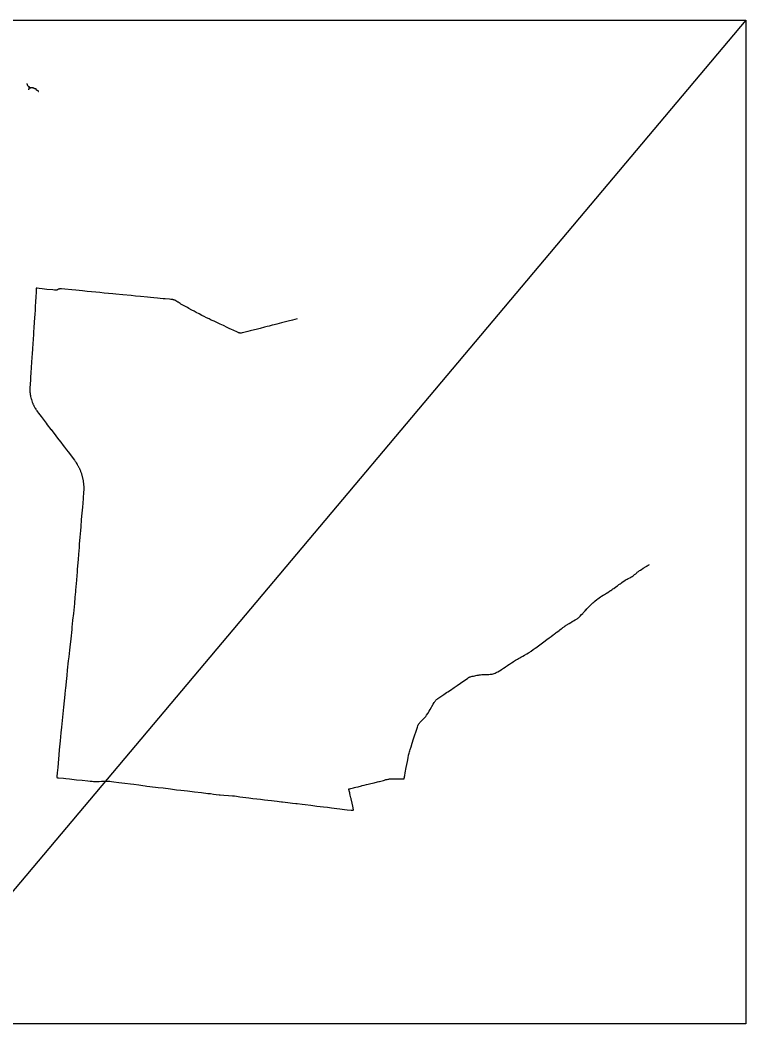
# Model space of a CAD drawing. Extents: x 0 to 1101, y 0 to 440.
# Drawn here: x 853.2 to 1100.9, y 52.7 to 395.3 of the extents above; entities that cross this region are included whole.
import ezdxf

# ---------------------------------------------------------------- set-up
doc = ezdxf.new("R2010")
doc.units = 0
for name, color, linetype in [('Default', 7, 'Continuous'), ('GM_X_Minor_River', 7, 'Continuous'), ('GM_X_State_Route', 7, 'Continuous'), ('SC_Scratch1', 7, 'Continuous')]:
    doc.layers.add(name, color=color, linetype=linetype)

msp = doc.modelspace()

# ---------------------------------------------------------------- linework, layer by layer
at = {"layer": 'Default'}
for points in [[(858.73, 303.79), (858.73, 303.68), (858.73, 303.3), (858.7, 302.63), (858.66, 302), (858.62, 301.36), (858.58, 300.77), (858.48, 299.3), (858.38, 297.5), (858.31, 296.48), (858.19, 294.79), (858.12, 293.77), (858, 292.1), (857.88, 290.34), (857.79, 288.85), (857.74, 288.05), (857.41, 283.23), (857.29, 281.29), (857.22, 280.33), (857.09, 278.36), (857, 276.96), (856.83, 274.68), (856.77, 273.64), (856.71, 272.76), (856.6, 270.87), (856.54, 270.01), (856.53, 269.49), (856.53, 269.16), (856.55, 268.8), (856.57, 268.35), (856.62, 267.93), (856.66, 267.54), (856.72, 267.19), (856.8, 266.79), (856.9, 266.39), (856.97, 266.14), (857.07, 265.8), (857.19, 265.39), (857.34, 264.93), (857.42, 264.71), (857.49, 264.52), (857.59, 264.29), (857.67, 264.12), (857.74, 263.96), (857.88, 263.67), (858.01, 263.43), (858.14, 263.19), (858.23, 263.02), (858.34, 262.83), (858.56, 262.47), (858.67, 262.3), (858.77, 262.14), (858.92, 261.9), (859.11, 261.63), (859.49, 261.11), (860.35, 259.98), (862.07, 257.74), (862.48, 257.21), (863.68, 255.63), (863.76, 255.53), (864.37, 254.74), (864.8, 254.16), (865.95, 252.66), (866.45, 252.01), (867.04, 251.25), (867.86, 250.17), (868.36, 249.53), (869.08, 248.62), (869.58, 247.97), (870, 247.42), (871.33, 245.65), (871.74, 245.11), (871.91, 244.87), (872.06, 244.65), (872.22, 244.41), (872.36, 244.2), (872.57, 243.85), (872.65, 243.72), (872.71, 243.62), (872.84, 243.4), (872.93, 243.24), (873.05, 243.02), (873.14, 242.85), (873.23, 242.66), (873.33, 242.46), (873.44, 242.25), (873.55, 241.98), (873.67, 241.7), (873.77, 241.48), (873.85, 241.27), (873.94, 241.03), (874.02, 240.79), (874.1, 240.56), (874.17, 240.34), (874.23, 240.14), (874.29, 239.91), (874.36, 239.68), (874.42, 239.43), (874.48, 239.22), (874.53, 239.01), (874.58, 238.73), (874.63, 238.47), (874.67, 238.25), (874.71, 238.01), (874.74, 237.81), (874.77, 237.61), (874.8, 237.35), (874.83, 237.1), (874.85, 236.95), (874.86, 236.82), (874.88, 236.57), (874.9, 236.36), (874.91, 236.12), (874.91, 236.04), (874.91, 235.81), (874.92, 235.61), (874.91, 235.38), (874.91, 235.1), (874.9, 234.85), (874.86, 234.27), (874.81, 233.52), (874.76, 232.84), (874.7, 232.07), (874.56, 230.48), (874.44, 229.02), (874.27, 226.97), (874.09, 224.85), (873.89, 222.36), (873.79, 221.14), (873.59, 218.77), (873.4, 216.4), (873.38, 216.2), (873.3, 215.29), (873.13, 213.06), (872.98, 211.25)], [(906.98, 299.07), (906.29, 299.49), (905.96, 299.67), (905.8, 299.75), (905.64, 299.81), (905.47, 299.86), (905.27, 299.91), (905.01, 299.94), (904.62, 299.99), (904.22, 300.03), (902.66, 300.16), (901.97, 300.22), (901.04, 300.31), (900.13, 300.39), (898.87, 300.51), (897.66, 300.62), (896.68, 300.7), (894.31, 300.94), (892.58, 301.12), (891.12, 301.26), (888.22, 301.55), (885.87, 301.78), (884.79, 301.89), (881.93, 302.16), (880.41, 302.32), (879.04, 302.44), (877.59, 302.58), (876.13, 302.72), (874.47, 302.88), (872.17, 303.1), (870.8, 303.23), (868.44, 303.46), (867.35, 303.58), (867.15, 303.59), (867.03, 303.6), (866.92, 303.6), (866.81, 303.59), (866.72, 303.58), (866.64, 303.56), (866.55, 303.53), (866.48, 303.51), (866.38, 303.47), (866.29, 303.43), (865.99, 303.26), (865.88, 303.21), (865.82, 303.18), (865.74, 303.16), (865.66, 303.15), (865.58, 303.14), (865.45, 303.13), (865.35, 303.13), (865.2, 303.13), (864.9, 303.15), (864.31, 303.21), (862.29, 303.42), (860.69, 303.59), (859.66, 303.7), (858.99, 303.77), (858.73, 303.79)], [(947.78, 293.34), (946.2, 292.94), (944.65, 292.55), (943.76, 292.33), (942.36, 291.97), (940.79, 291.57), (939.92, 291.35), (939.18, 291.16), (938.13, 290.89), (937.45, 290.71), (936.6, 290.49), (935.07, 290.1), (934.22, 289.88), (931.65, 289.24), (930.94, 289.06), (929.57, 288.7), (928.98, 288.55), (928.66, 288.49), (928.57, 288.47), (928.5, 288.47), (928.41, 288.47), (928.32, 288.47), (928.21, 288.49), (928.14, 288.5), (928.04, 288.52), (927.9, 288.57), (927.76, 288.62), (927.59, 288.69), (927.14, 288.88), (926.1, 289.34), (925.13, 289.77), (924.71, 289.98), (923.86, 290.41), (922.62, 291.05), (922.03, 291.33), (921.51, 291.58), (920.56, 292.01), (919.43, 292.5), (919.09, 292.65), (918.43, 292.95), (917.69, 293.3), (916.85, 293.71), (915.98, 294.13), (915.21, 294.52), (914.26, 295.03), (913.33, 295.51), (912.57, 295.93), (911.85, 296.34), (910.79, 296.92), (910.3, 297.19), (909.81, 297.46), (908.99, 297.89), (908.06, 298.41), (907.76, 298.59), (907.08, 299.01), (906.98, 299.07)], [(872.98, 211.25), (872.71, 207.9), (872.64, 206.93), (872.54, 205.72), (872.41, 204.16), (872.14, 200.76), (872.09, 200.15), (871.93, 198.3), (871.73, 196.23), (871.38, 192.82), (871.13, 190.45), (870.99, 189.11), (870.9, 188.24), (870.8, 187.3), (870.46, 184.16), (870.15, 181.33), (870.03, 180.2), (869.8, 178.03), (869.64, 176.58), (869.31, 173.45), (869.11, 171.56), (868.89, 169.57), (868.64, 167.19), (868.6, 166.76), (868.43, 165.16), (867.96, 160.79), (867.84, 159.64), (867.73, 158.49), (867.51, 156.3), (867.29, 154), (867.1, 152), (866.84, 149.31), (866.74, 148.25), (866.57, 146.28), (866.42, 144.56), (866.17, 141.7), (866.04, 140.25), (865.86, 138.35), (865.77, 137.14), (865.75, 136.82)], [(975.63, 135.38), (975.79, 135.41), (976.29, 135.54), (976.74, 135.66), (977.22, 135.82), (977.57, 135.93), (978.04, 136.07), (978.4, 136.16), (978.76, 136.24), (979.01, 136.27), (979.22, 136.3), (979.41, 136.32), (979.6, 136.33), (980.01, 136.35), (980.67, 136.35), (982.29, 136.32), (982.85, 136.31), (983.37, 136.31), (983.92, 136.3), (984.22, 136.31), (984.28, 136.62), (984.35, 136.94), (984.38, 137.08), (984.44, 137.42), (984.62, 138.39), (984.96, 140.2), (985.34, 142.23), (985.57, 143.48), (985.76, 144.39), (985.85, 144.8), (985.93, 145.1), (986.05, 145.54), (986.16, 145.91), (986.3, 146.35), (986.61, 147.31), (986.99, 148.46), (987.48, 149.97), (987.8, 150.96), (988.34, 152.59), (988.78, 153.94), (988.96, 154.45), (989.07, 154.73), (989.14, 154.87), (989.19, 154.96), (989.26, 155.07), (989.32, 155.17), (989.41, 155.28), (989.47, 155.36), (989.61, 155.53), (989.76, 155.68), (989.88, 155.82), (990.09, 156.04), (991.11, 157.07), (991.22, 157.19), (991.37, 157.36), (991.5, 157.52), (991.62, 157.67), (991.75, 157.84), (991.88, 158.03), (992.27, 158.62), (992.82, 159.48), (993.15, 160.04), (994.18, 161.82), (994.51, 162.36), (994.63, 162.54), (994.73, 162.69), (994.84, 162.86), (994.94, 162.99), (995.06, 163.14), (995.19, 163.27), (995.32, 163.4), (995.46, 163.53), (995.62, 163.66), (995.77, 163.77), (996.78, 164.45), (997.82, 165.14), (998.74, 165.77), (999.1, 166.01), (1000.01, 166.63), (1001.29, 167.5), (1002.34, 168.21), (1003.49, 169), (1005.26, 170.24), (1005.85, 170.64), (1005.95, 170.71), (1006.19, 170.87), (1006.29, 170.94), (1006.38, 170.99), (1006.48, 171.04), (1006.56, 171.08), (1006.68, 171.13), (1006.79, 171.17), (1006.93, 171.21), (1007.06, 171.25), (1007.43, 171.33), (1007.88, 171.42), (1009.13, 171.67), (1009.58, 171.76), (1009.84, 171.81), (1010.28, 171.87), (1010.73, 171.92), (1011.06, 171.95), (1011.28, 171.96), (1011.64, 171.97), (1012.12, 171.97), (1012.45, 171.98), (1012.81, 171.99), (1013.16, 171.99), (1013.54, 172.01), (1013.7, 172.02), (1013.88, 172.05), (1014.25, 172.12), (1014.67, 172.23), (1014.98, 172.33), (1015.31, 172.46), (1015.6, 172.58), (1015.87, 172.71), (1016.23, 172.9), (1016.73, 173.19), (1016.99, 173.36), (1017.46, 173.67), (1017.76, 173.88), (1018.17, 174.14), (1018.36, 174.27), (1018.78, 174.54), (1019.48, 175), (1019.66, 175.12), (1020.22, 175.49), (1020.82, 175.9), (1021.39, 176.27), (1021.61, 176.42), (1022.25, 176.83), (1022.89, 177.21), (1023.28, 177.44), (1023.69, 177.67), (1024.08, 177.89), (1024.33, 178.03), (1024.72, 178.25), (1025.28, 178.55), (1026.15, 179.03), (1026.63, 179.33), (1027.09, 179.62), (1027.33, 179.77), (1027.62, 179.96), (1028.31, 180.44), (1028.97, 180.92), (1029.18, 181.08), (1030.08, 181.75), (1030.96, 182.39), (1032.34, 183.42), (1033.09, 183.98), (1033.3, 184.13), (1033.76, 184.48), (1034.05, 184.7), (1034.4, 184.96), (1035.1, 185.5), (1035.43, 185.74), (1035.52, 185.81), (1035.9, 186.1), (1036.14, 186.27), (1036.69, 186.68), (1037.14, 187.01), (1037.37, 187.18), (1037.8, 187.5), (1038.12, 187.73), (1038.43, 187.96), (1038.58, 188.07), (1038.84, 188.26), (1039.24, 188.53), (1039.29, 188.56), (1039.58, 188.76), (1040.53, 189.36), (1040.85, 189.55), (1040.97, 189.63), (1041.6, 190), (1041.99, 190.22), (1042.65, 190.59), (1042.78, 190.67), (1043.05, 190.84), (1043.28, 190.99), (1043.47, 191.13), (1043.71, 191.33), (1043.85, 191.46), (1044.28, 191.87), (1044.81, 192.39), (1045.2, 192.79), (1045.36, 192.95), (1045.47, 193.07), (1045.6, 193.21), (1045.86, 193.52), (1045.93, 193.61), (1046.02, 193.72), (1046.24, 193.98), (1046.31, 194.07), (1046.58, 194.38), (1046.9, 194.72), (1047.15, 194.99), (1047.57, 195.41), (1047.82, 195.65), (1047.94, 195.76), (1048.45, 196.23), (1048.67, 196.42), (1048.95, 196.67), (1049.29, 196.96), (1049.94, 197.52), (1050.34, 197.83), (1050.74, 198.13), (1051.19, 198.43), (1051.6, 198.69), (1052.21, 199.05), (1052.56, 199.26), (1053.25, 199.66), (1053.37, 199.73), (1053.52, 199.83), (1054.06, 200.17), (1054.32, 200.34), (1054.68, 200.58), (1054.8, 200.67), (1055.07, 200.86), (1055.33, 201.04), (1055.47, 201.14), (1055.74, 201.34), (1056.45, 201.85), (1056.99, 202.25), (1057.53, 202.64), (1057.97, 202.94), (1058.28, 203.16), (1058.53, 203.35), (1058.97, 203.67), (1059.24, 203.86), (1059.67, 204.15), (1060.01, 204.35), (1060.32, 204.52), (1060.69, 204.7), (1061.28, 204.97), (1061.57, 205.12), (1061.79, 205.24), (1062.01, 205.39), (1062.35, 205.64), (1062.88, 206.06), (1063.25, 206.36), (1063.65, 206.7), (1063.81, 206.83), (1064.19, 207.13), (1064.6, 207.42), (1064.88, 207.61), (1065.36, 207.93), (1065.69, 208.13), (1065.82, 208.21), (1065.93, 208.28), (1066.06, 208.36), (1066.21, 208.45), (1066.39, 208.56), (1066.83, 208.81), (1066.97, 208.9), (1067.07, 208.95), (1067.21, 209.04), (1067.53, 209.23), (1067.68, 209.33), (1067.91, 209.47)], [(865.75, 136.82), (865.82, 136.77), (865.88, 136.74), (865.94, 136.72), (866.02, 136.71), (866.1, 136.7), (866.34, 136.67), (867.99, 136.51), (868.82, 136.42), (870.03, 136.29), (870.85, 136.21), (872.46, 136.04), (874.42, 135.83), (876.26, 135.63), (877.13, 135.55), (877.78, 135.49), (878.25, 135.46), (878.77, 135.45), (879.52, 135.46), (880.21, 135.47), (881, 135.51)], [(881, 135.51), (881.12, 135.51), (881.94, 135.55), (882.36, 135.55), (882.76, 135.55), (883.2, 135.53), (883.76, 135.49), (884.41, 135.43), (885.19, 135.35), (886.91, 135.13), (888.94, 134.87), (890.88, 134.63), (892.06, 134.47), (893.76, 134.24), (895.07, 134.06), (895.92, 133.95), (896.46, 133.88)], [(896.46, 133.88), (897.5, 133.76), (900.27, 133.43), (902.07, 133.21), (904.47, 132.9), (906.58, 132.63), (908.1, 132.47), (910.35, 132.2), (911.11, 132.11), (912.74, 131.91), (915.05, 131.64), (917.27, 131.38), (918.14, 131.28), (919.14, 131.16), (920.13, 131.04), (921.17, 130.92), (921.51, 130.88), (922.66, 130.78), (924.3, 130.66), (925.65, 130.55), (925.95, 130.52), (926.3, 130.48), (927.01, 130.38), (928.23, 130.2), (929.21, 130.06), (931.22, 129.81), (932.57, 129.65), (933.96, 129.49), (935.22, 129.35), (936.59, 129.18), (937.75, 129.04), (938.96, 128.9), (939.9, 128.79), (940.88, 128.68), (941.59, 128.59), (942.34, 128.5), (942.74, 128.46), (944.51, 128.26), (946.19, 128.07), (947.32, 127.93), (947.76, 127.88), (949.45, 127.67), (950.43, 127.55), (952.35, 127.32), (954.46, 127.05), (956.7, 126.79), (958.05, 126.63), (959.44, 126.46), (961.23, 126.24), (962.33, 126.11), (963.92, 125.92), (964.76, 125.81), (966.11, 125.65), (966.52, 125.62), (966.64, 125.61), (966.7, 125.62), (966.76, 125.63), (966.86, 125.65), (966.99, 125.7), (966.71, 127.05), (966.48, 128.07), (966.26, 129.03), (966.21, 129.25), (966.12, 129.63), (966.07, 129.86), (965.87, 130.71), (965.71, 131.38), (965.67, 131.55), (965.5, 132.21), (965.45, 132.38), (965.4, 132.58), (965.33, 132.87)], [(965.33, 132.87), (965.7, 132.98), (966.01, 133.06), (966.47, 133.17), (966.97, 133.29), (967.31, 133.36), (967.78, 133.48), (968.51, 133.65), (969.67, 133.94), (969.96, 134.01), (970.64, 134.17), (971.42, 134.36), (971.98, 134.49), (972.83, 134.71), (973.5, 134.87), (974.04, 135), (975.13, 135.26), (975.63, 135.38)]]:
    msp.add_lwpolyline(points, dxfattribs=at)
at = {"layer": 'GM_X_Minor_River'}
msp.add_lwpolyline([(855.96, 371.76), (855.98, 371.76), (855.99, 371.76), (856, 371.76), (856.01, 371.76), (856.02, 371.75), (856.03, 371.75), (856.04, 371.75), (856.06, 371.75), (856.07, 371.75), (856.08, 371.75), (856.09, 371.75), (856.1, 371.75), (856.11, 371.74), (856.13, 371.74), (856.13, 371.74), (856.14, 371.74), (856.16, 371.74), (856.17, 371.73), (856.18, 371.73), (856.19, 371.73), (856.2, 371.73), (856.21, 371.73), (856.22, 371.73), (856.23, 371.74), (856.24, 371.75), (856.25, 371.76), (856.26, 371.78), (856.27, 371.79), (856.28, 371.8), (856.29, 371.82), (856.3, 371.83), (856.3, 371.84), (856.31, 371.85), (856.31, 371.86), (856.32, 371.87), (856.32, 371.88), (856.32, 371.89), (856.33, 371.9), (856.33, 371.91), (856.33, 371.93), (856.33, 371.94), (856.34, 371.95), (856.34, 371.96), (856.34, 371.97), (856.35, 371.98), (856.35, 371.99), (856.35, 372), (856.35, 372.01), (856.36, 372.02), (856.36, 372.03), (856.36, 372.04), (856.36, 372.05), (856.36, 372.06), (856.36, 372.07), (856.36, 372.08), (856.37, 372.09), (856.38, 372.1), (856.38, 372.11), (856.38, 372.12), (856.37, 372.13), (856.36, 372.14), (856.35, 372.15), (856.35, 372.17), (856.34, 372.18), (856.34, 372.19), (856.33, 372.2), (856.33, 372.21), (856.32, 372.22), (856.32, 372.23), (856.31, 372.24), (856.31, 372.25), (856.31, 372.26), (856.31, 372.27), (856.31, 372.29), (856.31, 372.31), (856.3, 372.32), (856.29, 372.34), (856.29, 372.35), (856.29, 372.36), (856.28, 372.37), (856.28, 372.38), (856.28, 372.39), (856.27, 372.4), (856.26, 372.41), (856.26, 372.42), (856.26, 372.43), (856.26, 372.44), (856.27, 372.46), (856.28, 372.47), (856.28, 372.48), (856.29, 372.49), (856.3, 372.5), (856.31, 372.51), (856.31, 372.52), (856.32, 372.54), (856.33, 372.55), (856.34, 372.58), (856.35, 372.59), (856.35, 372.6), (856.36, 372.61)], dxfattribs=at)
at = {"layer": 'GM_X_State_Route'}
for points in [[(855.45, 373.73), (855.45, 373.73), (855.45, 373.72), (855.45, 373.71), (855.46, 373.71), (855.46, 373.7), (855.46, 373.69), (855.47, 373.68), (855.47, 373.67), (855.48, 373.64), (855.48, 373.63), (855.49, 373.61), (855.49, 373.6), (855.5, 373.59), (855.51, 373.56), (855.52, 373.53), (855.52, 373.52), (855.52, 373.51), (855.52, 373.51), (855.53, 373.5), (855.53, 373.49), (855.54, 373.48), (855.55, 373.46), (855.56, 373.45), (855.56, 373.43), (855.58, 373.41), (855.58, 373.4), (855.58, 373.39), (855.59, 373.38), (855.59, 373.37), (855.6, 373.36), (855.61, 373.3), (855.63, 373.24), (855.64, 373.23), (855.65, 373.19), (855.66, 373.16), (855.66, 373.13), (855.67, 373.11), (855.68, 373.08), (855.69, 373.06), (855.7, 373.02), (855.7, 373.01), (855.7, 373), (855.7, 373), (855.71, 373), (855.71, 372.99), (855.71, 372.99), (855.72, 372.98), (855.72, 372.98), (855.73, 372.97), (855.74, 372.96), (855.75, 372.95), (855.79, 372.92), (855.81, 372.91), (855.83, 372.89), (855.85, 372.87), (855.88, 372.85), (855.92, 372.82), (855.95, 372.8), (855.97, 372.78), (855.98, 372.77), (856, 372.76), (856.01, 372.75), (856.02, 372.74), (856.04, 372.72), (856.07, 372.71), (856.08, 372.7), (856.1, 372.68), (856.14, 372.65), (856.17, 372.63), (856.18, 372.62), (856.19, 372.61), (856.2, 372.61), (856.21, 372.59), (856.22, 372.59), (856.24, 372.57), (856.26, 372.56), (856.28, 372.55), (856.3, 372.53), (856.31, 372.52)], [(856.31, 372.52), (856.32, 372.51), (856.36, 372.47), (856.38, 372.46), (856.4, 372.45), (856.41, 372.43), (856.43, 372.42), (856.45, 372.41), (856.45, 372.4), (856.46, 372.39), (856.47, 372.39), (856.48, 372.38), (856.48, 372.37), (856.49, 372.37), (856.49, 372.36), (856.5, 372.35), (856.51, 372.34), (856.52, 372.32), (856.53, 372.31), (856.53, 372.31), (856.54, 372.3), (856.55, 372.29), (856.55, 372.29), (856.56, 372.28), (856.56, 372.28), (856.57, 372.27), (856.58, 372.27), (856.59, 372.26), (856.6, 372.26), (856.61, 372.25), (856.62, 372.25), (856.62, 372.25), (856.63, 372.25), (856.64, 372.25), (856.65, 372.24), (856.68, 372.24), (856.71, 372.24), (856.75, 372.23), (856.77, 372.23), (856.79, 372.23), (856.8, 372.23), (856.81, 372.23), (856.81, 372.23), (856.82, 372.23), (856.82, 372.23), (856.83, 372.23), (856.83, 372.23), (856.85, 372.23), (856.86, 372.24)], [(856.86, 372.24), (856.88, 372.24), (856.97, 372.27), (857.02, 372.28), (857.08, 372.29), (857.12, 372.3), (857.15, 372.31), (857.2, 372.33), (857.23, 372.33), (857.27, 372.34), (857.31, 372.35), (857.35, 372.36), (857.39, 372.37), (857.42, 372.38), (857.44, 372.39), (857.45, 372.39), (857.45, 372.39), (857.46, 372.39), (857.46, 372.39), (857.46, 372.39), (857.46, 372.39), (857.46, 372.39), (857.47, 372.39), (857.47, 372.39), (857.47, 372.39), (857.47, 372.38), (857.47, 372.38), (857.47, 372.38), (857.47, 372.38), (857.47, 372.38), (857.47, 372.37), (857.48, 372.37), (857.48, 372.37), (857.48, 372.36), (857.48, 372.36), (857.48, 372.34), (857.49, 372.29), (857.5, 372.28), (857.5, 372.26), (857.5, 372.25), (857.51, 372.25), (857.51, 372.24), (857.51, 372.24), (857.51, 372.24), (857.51, 372.24), (857.51, 372.23), (857.51, 372.23), (857.52, 372.23), (857.52, 372.23), (857.52, 372.23), (857.53, 372.23), (857.53, 372.23), (857.53, 372.23), (857.54, 372.23), (857.54, 372.23), (857.55, 372.23), (857.57, 372.23), (857.61, 372.23), (857.62, 372.23), (857.63, 372.23), (857.64, 372.23), (857.64, 372.23), (857.64, 372.23), (857.65, 372.23), (857.66, 372.22), (857.69, 372.22), (857.69, 372.21), (857.7, 372.21), (857.71, 372.21), (857.72, 372.21), (857.72, 372.21), (857.73, 372.21), (857.73, 372.2), (857.74, 372.2), (857.74, 372.2), (857.74, 372.2), (857.74, 372.2), (857.74, 372.2), (857.75, 372.2), (857.75, 372.19), (857.75, 372.18), (857.76, 372.18), (857.76, 372.18), (857.76, 372.17), (857.76, 372.17), (857.77, 372.17), (857.77, 372.17), (857.78, 372.17), (857.78, 372.16), (857.79, 372.16), (857.81, 372.16), (857.82, 372.15), (857.83, 372.15), (857.83, 372.15), (857.83, 372.15), (857.84, 372.15), (857.85, 372.14), (857.85, 372.14), (857.86, 372.13), (857.88, 372.12), (857.89, 372.11), (857.89, 372.11), (857.89, 372.11), (857.9, 372.1), (857.91, 372.1), (857.92, 372.09), (857.94, 372.08), (857.96, 372.08), (857.98, 372.07), (858.01, 372.05), (858.02, 372.05), (858.04, 372.04), (858.06, 372.03), (858.09, 372.02), (858.1, 372.01), (858.12, 372), (858.13, 372), (858.13, 372), (858.14, 372), (858.14, 371.99), (858.15, 371.99), (858.15, 371.99), (858.16, 371.99), (858.17, 371.99), (858.18, 371.99), (858.19, 371.99), (858.2, 371.98), (858.23, 371.98), (858.25, 371.98), (858.28, 371.98), (858.31, 371.97), (858.34, 371.97), (858.34, 371.97), (858.35, 371.97), (858.36, 371.97), (858.36, 371.97), (858.37, 371.97), (858.38, 371.98), (858.43, 371.98), (858.45, 371.99), (858.46, 371.99), (858.49, 371.99), (858.51, 372), (858.52, 372), (858.53, 372), (858.53, 371.99), (858.53, 371.98), (858.53, 371.97), (858.54, 371.95), (858.55, 371.92), (858.55, 371.9), (858.56, 371.87), (858.57, 371.83), (858.58, 371.79), (858.58, 371.77), (858.59, 371.76), (858.59, 371.75), (858.59, 371.74), (858.6, 371.73), (858.6, 371.71), (858.6, 371.7), (858.61, 371.68), (858.61, 371.67), (858.62, 371.65), (858.62, 371.64), (858.62, 371.63), (858.62, 371.62), (858.63, 371.6), (858.63, 371.59), (858.63, 371.58), (858.64, 371.57), (858.64, 371.56), (858.64, 371.55), (858.64, 371.55), (858.64, 371.55), (858.64, 371.54), (858.65, 371.54), (858.65, 371.54), (858.65, 371.54), (858.65, 371.54), (858.65, 371.53), (858.66, 371.53), (858.66, 371.53), (858.66, 371.53), (858.66, 371.53), (858.67, 371.53), (858.67, 371.53), (858.68, 371.53), (858.69, 371.52), (858.7, 371.52), (858.72, 371.51), (858.75, 371.51), (858.77, 371.5), (858.79, 371.5), (858.8, 371.5), (858.81, 371.49), (858.83, 371.49), (858.84, 371.49), (858.86, 371.48), (858.88, 371.47), (858.92, 371.46), (858.94, 371.46), (858.96, 371.45), (858.98, 371.45), (858.99, 371.44), (859.01, 371.44), (859.03, 371.43), (859.05, 371.43), (859.05, 371.42), (859.06, 371.42), (859.06, 371.42), (859.07, 371.42), (859.07, 371.41), (859.08, 371.41), (859.08, 371.41), (859.08, 371.4), (859.09, 371.4), (859.1, 371.39), (859.11, 371.38), (859.12, 371.36), (859.14, 371.33), (859.16, 371.32), (859.17, 371.3), (859.19, 371.28), (859.2, 371.27), (859.22, 371.25), (859.23, 371.23), (859.24, 371.21), (859.26, 371.2), (859.27, 371.18), (859.28, 371.17), (859.3, 371.14), (859.31, 371.13), (859.32, 371.11), (859.34, 371.08), (859.35, 371.07), (859.36, 371.06), (859.37, 371.05), (859.38, 371.04), (859.39, 371.02), (859.4, 371.01), (859.41, 370.99), (859.43, 370.98), (859.43, 370.96), (859.44, 370.95), (859.45, 370.94)]]:
    msp.add_lwpolyline(points, dxfattribs=at)
at = {"layer": 'SC_Scratch1'}
msp.add_line((1100.86, 395.33), (812.52, 52.68), dxfattribs=at)
msp.add_lwpolyline([(812.52, 395.33), (1100.86, 395.33), (1100.86, 52.68), (812.52, 52.68)], close=True, dxfattribs=at)

doc.saveas('drawing.dxf')
